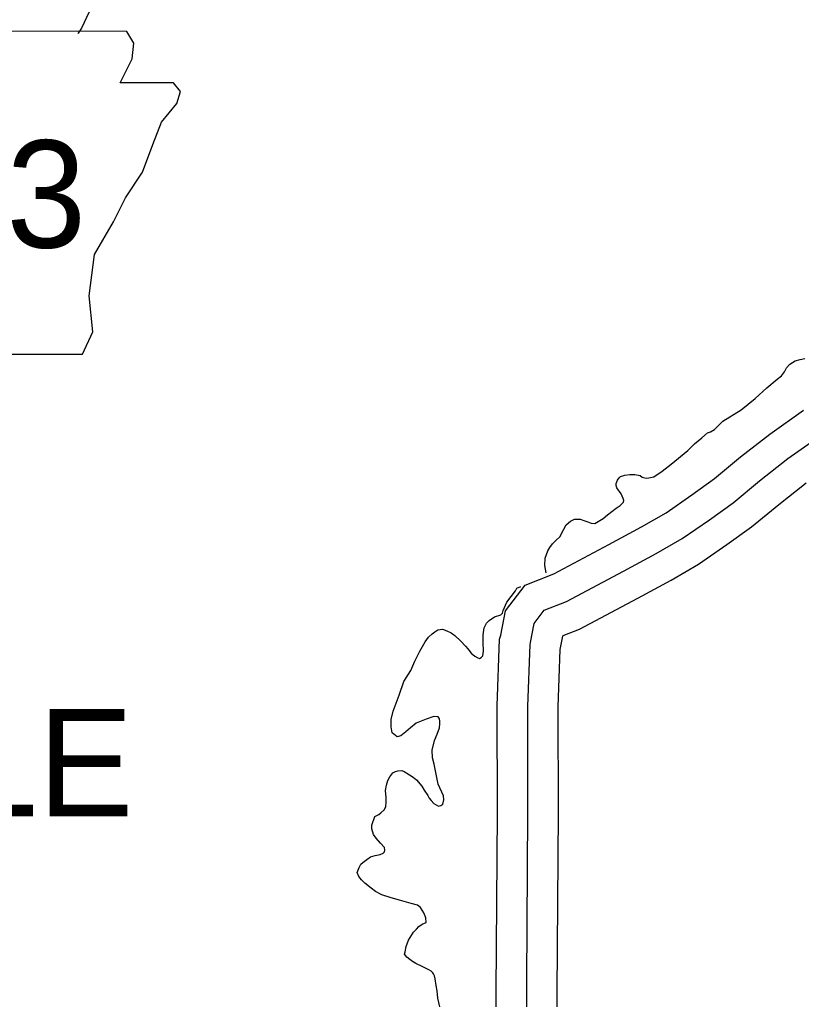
# Model space of a CAD drawing. Extents: x -83719 to 153526, y -11835 to 11446.
# Drawn here: x -2383.4 to -2255.2, y 1219.8 to 1380.6 of the extents above; entities that cross this region are included whole.
import ezdxf

# ---------------------------------------------------------------- set-up
doc = ezdxf.new("R2010")
doc.units = 0
for name, color, linetype in [('Level 10', 7, 'Continuous'), ('Level 21', 7, 'Continuous'), ('Level 59', 7, 'Continuous'), ('Level 9', 7, 'Continuous')]:
    doc.layers.add(name, color=color, linetype=linetype)

msp = doc.modelspace()

# ---------------------------------------------------------------- linework, layer by layer
at = {"layer": 'Level 10'}
for points in [[(-2305.26, 1213.7), (-2305.03, 1250.41), (-2305.05, 1267.97), (-2304.66, 1278.89), (-2304.45, 1279.55), (-2303.71, 1283.58), (-2300.46, 1287.8), (-2295.77, 1289.63), (-2286.74, 1294.47), (-2281.39, 1297.36), (-2277.37, 1299.66), (-2273.14, 1302.59), (-2269.43, 1305.26), (-2265.14, 1308.81), (-2260.36, 1312.57), (-2254.83, 1316.47)], [(-2295.26, 1213.47), (-2295.03, 1250.39), (-2295.05, 1267.8), (-2294.71, 1277.23), (-2294.31, 1279.39), (-2294.23, 1279.49), (-2291.58, 1280.53), (-2282, 1285.66), (-2276.52, 1288.62), (-2272.03, 1291.2), (-2267.37, 1294.42), (-2263.32, 1297.35), (-2258.87, 1301.02), (-2254.38, 1304.55)]]:
    msp.add_lwpolyline(points, dxfattribs=at)
at = {"layer": 'Level 21'}
msp.add_lwpolyline([(-2416.53, 1378.67), (-2413.99, 1361.75), (-2415.12, 1336.09), (-2412.86, 1334.68), (-2408.63, 1334.68), (-2408.63, 1325.66), (-2373.11, 1325.66), (-2371.41, 1329.33), (-2371.98, 1335.25), (-2371.13, 1342.01), (-2368.03, 1347.37), (-2366.06, 1351.32), (-2363.24, 1355.55), (-2361.55, 1360.06), (-2360.14, 1363.73), (-2357.6, 1366.83), (-2357.03, 1368.8), (-2358.16, 1370.21), (-2366.9, 1370.21), (-2364.93, 1374.16), (-2364.65, 1376.7), (-2365.82, 1378.64)], close=True, dxfattribs=at)
at = {"layer": 'Level 59'}
msp.add_lwpolyline([(-2300.26, 1213.59), (-2300.03, 1250.4), (-2300.05, 1267.89), (-2299.68, 1278.04), (-2299.59, 1278.34), (-2299.01, 1281.48), (-2297.34, 1283.65), (-2293.67, 1285.08), (-2284.37, 1290.07), (-2278.96, 1292.99), (-2274.7, 1295.43), (-2270.26, 1298.51), (-2266.37, 1301.31), (-2262.01, 1304.91), (-2257.37, 1308.56), (-2251.94, 1312.39)], dxfattribs=at)
at = {"layer": 'Level 9'}
for points in [[(-2371.99, 1381.84), (-2373.25, 1379.19), (-2373.83, 1378.34), (-2373.88, 1378.26)], [(-2297.01, 1289.78), (-2297.23, 1290.99), (-2297.22, 1292.23), (-2296.77, 1293.43), (-2296.41, 1293.94), (-2295.99, 1294.58), (-2295.47, 1295.09), (-2294.75, 1295.74), (-2294.55, 1296.14), (-2293.75, 1297.69), (-2293.02, 1298.27), (-2292.4, 1298.58), (-2291.43, 1298.63), (-2290.83, 1298.4), (-2290.22, 1298.15), (-2289.66, 1297.96), (-2289.02, 1297.87), (-2287.67, 1298.69), (-2286.95, 1299.3), (-2285.54, 1300.43), (-2284.91, 1300.84), (-2284.32, 1301.38), (-2284.29, 1301.65), (-2284.4, 1302.01), (-2284.71, 1302.74), (-2285.42, 1303.73), (-2285.56, 1304.13), (-2285.53, 1304.46), (-2285.34, 1305), (-2285.05, 1305.37), (-2284.82, 1305.58), (-2284.13, 1305.82), (-2283.3, 1305.93), (-2282.5, 1305.95), (-2281.63, 1305.76), (-2281.26, 1305.5), (-2280.65, 1305.31), (-2280.16, 1305.39), (-2279.39, 1305.56), (-2277.98, 1306.49), (-2276.5, 1307.61), (-2273.81, 1309.86), (-2272.72, 1310.95), (-2271.51, 1311.97), (-2270.56, 1312.78), (-2270.09, 1312.96), (-2269.43, 1313.3), (-2268.02, 1314.66), (-2265.06, 1316.54), (-2262.76, 1318.42), (-2260.82, 1320.18), (-2259.15, 1321.55), (-2258.43, 1322.12), (-2257.94, 1322.77), (-2257.61, 1323.41), (-2257.03, 1324.05), (-2256.2, 1324.6), (-2255.37, 1324.78), (-2254.61, 1324.96)], [(-2319.22, 1273.78), (-2318.55, 1275.29), (-2317.78, 1276.97), (-2316.9, 1278.49), (-2316.31, 1279.23), (-2315.72, 1279.78), (-2315.3, 1280.12), (-2314.8, 1280.43), (-2314.04, 1280.54), (-2313.3, 1280.28), (-2312.63, 1279.93), (-2311.99, 1279.5), (-2311.01, 1278.59), (-2310.26, 1277.76), (-2309.86, 1277.3), (-2309.31, 1276.64), (-2308.74, 1276.12), (-2308.24, 1275.83), (-2307.97, 1275.73), (-2307.67, 1275.9), (-2307.41, 1276.18), (-2307.32, 1276.94), (-2307.34, 1278.35), (-2307.37, 1279.65), (-2307.18, 1280.75), (-2306.8, 1281.56), (-2306.37, 1281.97), (-2305.52, 1282.55), (-2304.46, 1282.93), (-2304.2, 1283.2), (-2304.07, 1283.64), (-2303.49, 1284.98), (-2302.06, 1286.87), (-2301.83, 1287.28), (-2301.21, 1287.54)], [(-2315.88, 1224.41), (-2316.29, 1224.67), (-2317.36, 1225.19), (-2318.43, 1225.71), (-2318.97, 1226), (-2319.41, 1226.32), (-2319.88, 1226.75), (-2320.26, 1227.21), (-2320.16, 1227.58), (-2319.98, 1228.48), (-2319.59, 1229.52), (-2318.78, 1230.84), (-2318.29, 1231.31), (-2317.9, 1231.75), (-2317.37, 1232.13), (-2316.71, 1232.41), (-2316.76, 1233.21), (-2317.1, 1234), (-2317.65, 1234.86), (-2318.16, 1235.25), (-2319.16, 1235.54), (-2321.07, 1236.07), (-2322.47, 1236.48), (-2324.01, 1236.96), (-2325.05, 1237.51), (-2325.76, 1238.03), (-2326.77, 1238.85), (-2327.35, 1239.41), (-2327.76, 1239.94), (-2328.03, 1240.63), (-2327.68, 1241.47), (-2327.46, 1241.98), (-2327.09, 1242.28), (-2326.44, 1242.76), (-2325.84, 1243.17), (-2325.08, 1243.42), (-2324.25, 1243.6), (-2323.76, 1243.77), (-2323.56, 1244.01), (-2323.5, 1244.28), (-2323.57, 1244.71), (-2324.18, 1245.43), (-2324.93, 1246.26), (-2325.34, 1246.88), (-2325.65, 1247.78), (-2325.63, 1248.41), (-2325.15, 1249.82), (-2324.49, 1250.13), (-2324.17, 1250.44), (-2323.61, 1250.88), (-2323.35, 1251.42), (-2323.29, 1252.16), (-2323.27, 1252.92), (-2323.36, 1254.06), (-2323.24, 1254.96), (-2322.99, 1255.7), (-2322.66, 1256.3), (-2322.18, 1256.98), (-2321.75, 1257.22), (-2321.35, 1257.29), (-2320.72, 1257.34), (-2320.31, 1257.21), (-2319.44, 1256.66), (-2318.83, 1256.27), (-2318.29, 1255.81), (-2317.45, 1254.79), (-2317.03, 1254.13), (-2316.45, 1253.24), (-2316.21, 1252.84), (-2315.88, 1252.44), (-2315.47, 1251.95), (-2314.69, 1251.5), (-2314.33, 1251.6), (-2313.97, 1251.84), (-2313.81, 1252.54), (-2313.86, 1253.21), (-2314.72, 1255.1), (-2315.41, 1258.42), (-2315.66, 1259.46), (-2315.71, 1260.69), (-2315.37, 1262.3), (-2314.92, 1263.34), (-2314.54, 1264.38), (-2314.45, 1265.01), (-2314.46, 1265.48), (-2314.53, 1265.85), (-2314.74, 1266.14), (-2315.44, 1266.23), (-2316.73, 1265.81), (-2318.35, 1265.12), (-2319.27, 1264.37), (-2320.05, 1263.69), (-2320.88, 1263.07), (-2321.47, 1262.86), (-2322.32, 1263.52), (-2322.43, 1264.52), (-2322.48, 1265.72), (-2322.11, 1267.09), (-2321.15, 1269.71), (-2320.39, 1271.99), (-2319.22, 1273.78)], [(-2314.46, 1218.6), (-2314.81, 1219.99), (-2314.93, 1221.19), (-2315.08, 1222.06), (-2315.23, 1223.15), (-2315.34, 1223.65), (-2315.51, 1223.98), (-2315.61, 1224.15), (-2315.88, 1224.41)]]:
    msp.add_lwpolyline(points, dxfattribs=at)

# ---------------------------------------------------------------- texts
at = {"layer": 'Level 21'}
msp.add_text('333', height=17.6, dxfattribs=at).set_placement((-2411.76, 1343.16))
at = {"layer": 'Level 9'}
msp.add_text('DARDENELLE', height=17.6, dxfattribs=at).set_placement((-2521.68, 1249.83))

doc.saveas('drawing.dxf')
